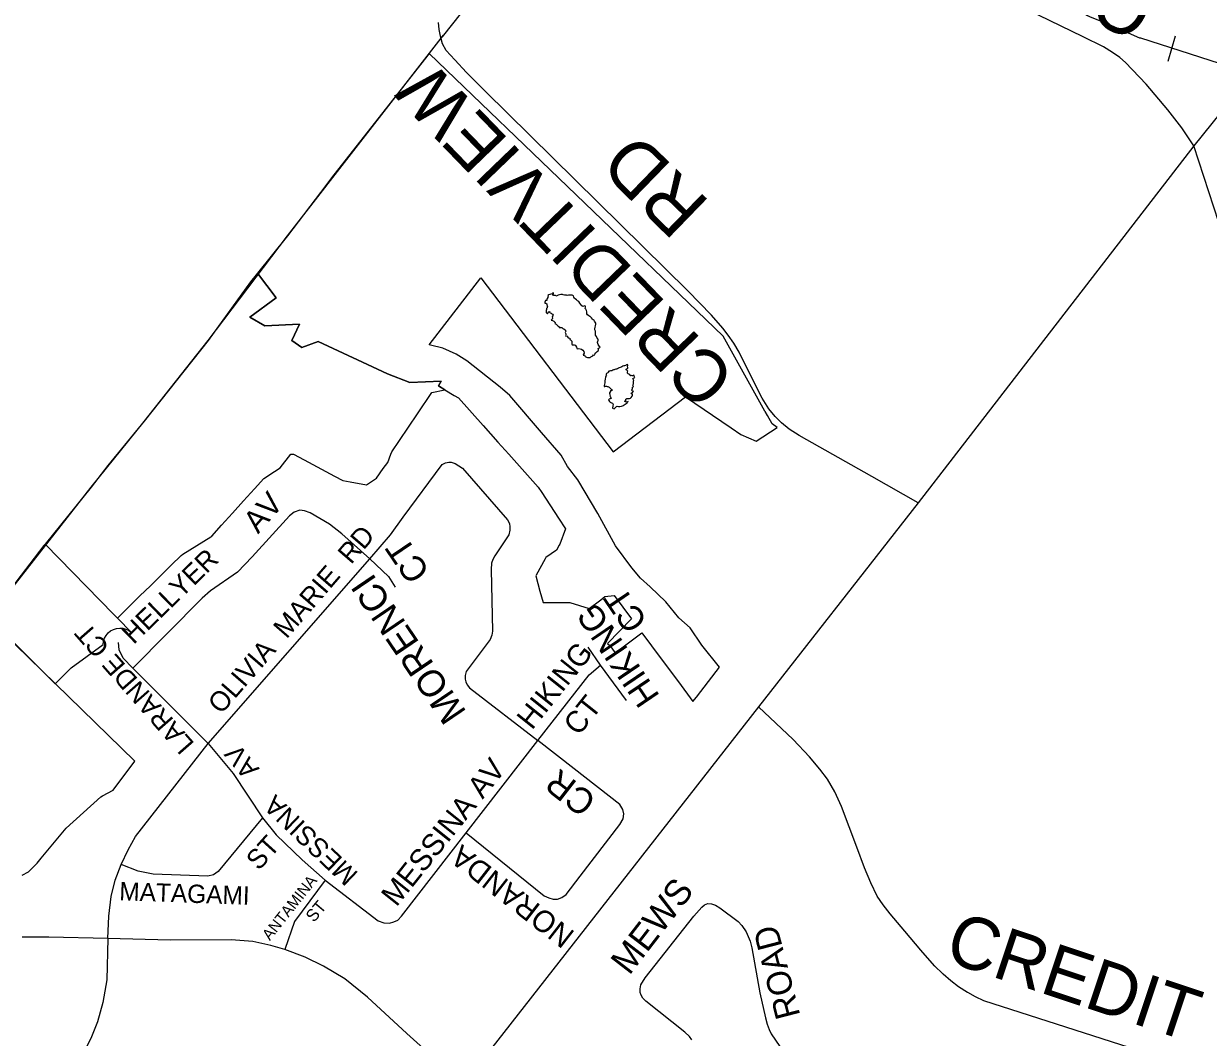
# Model space of a CAD drawing. Extents: x 586326 to 623965, y 4819854 to 4857850.
# Drawn here: x 598761 to 599877, y 4831807 to 4832762 of the extents above; entities that cross this region are included whole.
import ezdxf

# ---------------------------------------------------------------- set-up
doc = ezdxf.new("R2010")
doc.units = 0
for name, color, linetype in [('Lots_Concessions', 7, 'Continuous'), ('Major Rds and Hwys', 7, 'Continuous'), ('Minor Rd Lbls', 7, 'Continuous'), ('Minor Rds', 7, 'Continuous'), ('Park Outlines', 7, 'Continuous'), ('Proposed Secondary Rds', 7, 'Continuous'), ('Railways_lbls', 7, 'Continuous'), ('Secondary Rds Lbls', 7, 'Continuous'), ('SWM Ponds', 7, 'Continuous')]:
    doc.layers.add(name, color=color, linetype=linetype)

msp = doc.modelspace()

# ---------------------------------------------------------------- linework, layer by layer
at = {"layer": 'Lots_Concessions'}
for p, q in [((599156, 4832750.1), (599174.2, 4832772.8)), ((599010, 4832562.5), (599157, 4832751.5)), ((598935.3, 4832463.9), (599010, 4832562.5)), ((598875.1, 4832387.7), (598935.3, 4832463.9)), ((598825, 4832325.7), (598875.1, 4832387.7)), ((598728.5, 4832202.6), (598825, 4832325.7))]:
    msp.add_line(p, q, dxfattribs=at)
at = {"layer": 'Major Rds and Hwys'}
for points in [[(600017.6, 4832838.7), (599863.8, 4832647.2)], [(599863.8, 4832647.2), (599637.2, 4832353.8), (599604.1, 4832311.1)], [(599604.1, 4832311.1), (599592.9, 4832296.7), (599453.8, 4832118.8)], [(599453.8, 4832118.8), (599194.7, 4831787.5), (599184.2, 4831774.1), (599173.7, 4831760.7)]]:
    msp.add_lwpolyline(points, dxfattribs=at)
at = {"layer": 'Minor Rds'}
for points in [[(599087.6, 4832258.3), (599106.9, 4832281), (599119, 4832297.5), (599155.7, 4832347), (599158.8, 4832348.7), (599162, 4832349.4), (599164.3, 4832349.2), (599168.1, 4832347.9), (599171.4, 4832346), (599174.8, 4832343.5), (599217.2, 4832295.1), (599219.1, 4832291.5), (599219.6, 4832288.5), (599219.6, 4832285.1), (599218.4, 4832281), (599205.3, 4832261.1), (599203.4, 4832257.7), (599202.1, 4832254.2), (599202, 4832248.1), (599203, 4832190), (599202.5, 4832186.4), (599200.8, 4832182.1), (599178.3, 4832152.2), (599177.5, 4832148.2), (599177.5, 4832145), (599178, 4832142.2), (599179.4, 4832139.5), (599181.3, 4832136.7), (599245.9, 4832087)], [(599087.6, 4832258.3), (599061.1, 4832281.8), (599049.6, 4832291), (599031.2, 4832301.6), (599026, 4832303.6), (599021.6, 4832304.1), (599016.4, 4832302.3), (599011.9, 4832298.8), (598976.8, 4832260.2), (598963, 4832245.8), (598937.5, 4832228), (598929.5, 4832221.1), (598864.2, 4832155.2)], [(598935.2, 4832084.1), (599087.6, 4832258.3)], [(599087.6, 4832258.3), (599105, 4832241.6), (599111.5, 4832231.5)], [(598864.2, 4832155.2), (598855.2, 4832164.6), (598851.5, 4832172.5), (598850.8, 4832179.4)], [(599304.9, 4832158.1), (599293.1, 4832174.9)], [(598935.2, 4832084.1), (598864.2, 4832155.2)], [(599245.9, 4832087), (599294.2, 4832148.8), (599304.9, 4832158.1)], [(599329.4, 4832124.7), (599304.9, 4832158.1)], [(598853.3, 4831970.4), (598859.9, 4831984.2), (598866.7, 4831996.7), (598935.2, 4832084.1)], [(598935.2, 4832084.1), (598958.8, 4832056.1), (598986.6, 4832014.1)], [(599178.3, 4832000.1), (599245.9, 4832087)], [(599279.9, 4832060.4), (599245.9, 4832087)], [(599285.7, 4831959.2), (599323.2, 4832008.1), (599326.3, 4832013.3), (599326.7, 4832017.9), (599325.9, 4832022.2), (599323.1, 4832026.8), (599279.9, 4832060.4)], [(598986.6, 4832014.1), (598944.7, 4831963.8), (598940.4, 4831960.5), (598934.8, 4831959.3), (598883.4, 4831961.1), (598869.2, 4831964.1), (598853.3, 4831970.4)], [(598986.6, 4832014.1), (598999.3, 4831998.1), (599023.8, 4831974.8), (599045.5, 4831955.4)], [(599045.5, 4831955.4), (599095.5, 4831917.1), (599100.8, 4831915.4), (599106, 4831915), (599110.2, 4831916.1), (599113.9, 4831917.9), (599117.3, 4831921.7), (599178.3, 4832000.1)], [(599178.3, 4832000.1), (599251.9, 4831940.8), (599256.1, 4831939), (599260.2, 4831937.6), (599264.2, 4831937.6), (599268.4, 4831939.3), (599272.4, 4831942.1), (599285.7, 4831959.2)], [(598840.9, 4831900.4), (598841.7, 4831921.6), (598843.8, 4831940), (598847.5, 4831955.5), (598853.3, 4831970.4)], [(599045.5, 4831955.4), (599016.7, 4831916.7), (599007.4, 4831890.2)], [(599390.8, 4831805.1), (599388.7, 4831808.1), (599384.4, 4831812.4), (599347.7, 4831841.4), (599344.8, 4831844.2), (599343.1, 4831847), (599342.3, 4831849.7), (599342.3, 4831853), (599342.9, 4831856.9), (599346.9, 4831863.4), (599392.8, 4831921.5), (599400.2, 4831930.2), (599402.8, 4831932.4), (599406.1, 4831933.4), (599409.3, 4831933.2), (599413.1, 4831932), (599417.3, 4831929.4)], [(599417.3, 4831929.4), (599434.4, 4831916.5), (599437.9, 4831912.8), (599442, 4831906.8), (599445.9, 4831898.1), (599447.4, 4831891.8), (599455.1, 4831849.3), (599460.3, 4831825.8), (599461.9, 4831819.9), (599463.6, 4831814.8), (599465.5, 4831810.8), (599485.9, 4831781)]]:
    msp.add_lwpolyline(points, dxfattribs=at)
at = {"layer": 'Park Outlines'}
for points in [[(599392, 4832123.9), (599395.2, 4832128), (599413.8, 4832152), (599416.9, 4832156.1), (599400.2, 4832177), (599389.4, 4832193.1), (599378.6, 4832202.7), (599366.3, 4832217.8), (599351.5, 4832231.7), (599342.6, 4832240.1), (599334.3, 4832249.6), (599319, 4832270.5), (599302.4, 4832301.1), (599283.4, 4832332.8), (599273.9, 4832345.3), (599267.7, 4832356), (599249.4, 4832377.4), (599219.6, 4832412), (599210.4, 4832420.1), (599178.9, 4832444.8), (599168.8, 4832451.1), (599156.2, 4832456.6), (599144.6, 4832459.5), (599143.5, 4832460), (599192.2, 4832523), (599316.8, 4832359.1), (599384.9, 4832410.8), (599427.9, 4832381.7), (599437, 4832375.5), (599451.6, 4832369.2), (599471.4, 4832382.1), (599466.5, 4832385.3), (599462.1, 4832393.2), (599459.9, 4832397.1), (599459.6, 4832397.5), (599420.4, 4832467.9), (599143.5, 4832734.2), (599053.7, 4832619.9), (599053.4, 4832619.6), (599041, 4832603.3), (599009.9, 4832562.5), (598981.8, 4832527.3), (598999.2, 4832504.1), (598974.5, 4832485.9), (598988.8, 4832477.8), (599021.3, 4832479.4), (599014.2, 4832463.9), (599023.5, 4832457.2), (599039, 4832463.1), (599104.1, 4832432.6), (599125.2, 4832424.5), (599154.7, 4832425.5), (599152.1, 4832421.3), (599158.2, 4832417.5), (599167, 4832412.2), (599171, 4832409.8), (599194.2, 4832383.8), (599208.3, 4832368.1), (599218.5, 4832356.8), (599228.6, 4832345.5), (599238.7, 4832334.2), (599246.2, 4832325.9), (599249.6, 4832320.6), (599265.3, 4832296.6), (599271.9, 4832286.6), (599266.5, 4832272), (599265.9, 4832271), (599263.3, 4832266.5), (599253.4, 4832259.6), (599252.7, 4832258.3), (599244.3, 4832243), (599243.8, 4832242.1), (599247.8, 4832227.8), (599250.8, 4832217), (599253.5, 4832217), (599267.9, 4832217), (599275.9, 4832217), (599294.2, 4832211.3), (599305.2, 4832219.7), (599309, 4832222.6), (599317.6, 4832223.7), (599334, 4832201.8), (599311.6, 4832178.6), (599313.5, 4832176.5), (599318.6, 4832169.7), (599343.8, 4832188.5), (599352.9, 4832176.3), (599362, 4832164.1), (599378.3, 4832142.3)], [(598849.8, 4832202.3), (598861.3, 4832213.6), (598871, 4832223.3), (598880.8, 4832232.9), (598890.6, 4832242.5), (598900.3, 4832252.2), (598909.9, 4832261.5), (598911.4, 4832262.5), (598924.6, 4832270.8), (598937.8, 4832279.1), (598938.6, 4832279.6), (598947.9, 4832289.9), (598958.3, 4832301.4), (598968.7, 4832312.9), (598978.8, 4832324.1), (598987.6, 4832333.8), (598997.7, 4832340.4), (599003.1, 4832343.9), (599013.2, 4832356.8), (599015.8, 4832356.7), (599025.7, 4832351.5), (599054.2, 4832336.2), (599062, 4832332.1), (599068.9, 4832330.8), (599084.4, 4832327.9), (599090.1, 4832331.7), (599093.8, 4832334.1), (599100.2, 4832343.2), (599104.5, 4832349.1), (599107.3, 4832356.8), (599108.2, 4832359.1), (599115.4, 4832369.7), (599132.4, 4832394.8), (599146.1, 4832414.8), (599158.2, 4832417.5), (599152.1, 4832421.3), (599154.7, 4832425.5), (599125.2, 4832424.5), (599104.1, 4832432.6), (599039, 4832463.1), (599023.5, 4832457.2), (599014.2, 4832463.9), (599021.3, 4832479.4), (598988.8, 4832477.8), (598974.5, 4832485.9), (598999.2, 4832504.1), (598981.8, 4832527.3), (598981.8, 4832527.3), (598975.3, 4832519.1), (598935.2, 4832463.9), (598875, 4832387.8), (598840.9, 4832346.2), (598824.9, 4832325.8), (598781.6, 4832272.1), (598846.3, 4832205.9)], [(598781.6, 4832272.1), (598780.5, 4832270.7), (598728.4, 4832203), (598733.1, 4832198.3), (598791, 4832140.4), (598806.3, 4832155.7), (598836.3, 4832177.6), (598836.7, 4832180.6), (598837.7, 4832183.4), (598839.2, 4832186.1), (598841.1, 4832188.4), (598843.4, 4832190.3), (598846.1, 4832191.7), (598848.9, 4832192.6), (598851.9, 4832193), (598854.9, 4832192.8), (598857.8, 4832192), (598860.6, 4832190.7), (598863, 4832188.9), (598849.8, 4832202.3), (598846.3, 4832205.9), (598781.6, 4832272.1)]]:
    msp.add_lwpolyline(points, close=True, dxfattribs=at)
msp.add_lwpolyline([(598760.2, 4831960.2), (598766, 4831963.2), (598774.3, 4831971.6), (598778, 4831976.1), (598801.4, 4832004.4), (598834, 4832033.9), (598835.6, 4832034.8), (598845.9, 4832040.3), (598866.1, 4832067.7), (598641.3, 4832286.6)], dxfattribs=at)
at = {"layer": 'Proposed Secondary Rds'}
for points in [[(599863.8, 4832647.2), (599852.5, 4832664.3), (599839.3, 4832681.2), (599819, 4832705.3), (599799.5, 4832726), (599794.2, 4832730.5), (599787.2, 4832735.3), (599778.6, 4832740.5), (599759.5, 4832750.1), (599707.1, 4832775.4)], [(599604.1, 4832311.1), (599560.5, 4832335.8), (599491.9, 4832374.3), (599482.6, 4832380.5), (599475.5, 4832386.3), (599469.3, 4832392.2), (599463.4, 4832399.5), (599457.2, 4832409.7), (599441.6, 4832440.6), (599435.5, 4832452.8), (599430.5, 4832461.4), (599425.2, 4832469.1), (599420.1, 4832475.6), (599409.5, 4832487.8), (599387.2, 4832510.6), (599196.3, 4832698.9), (599178.7, 4832716.3), (599167.5, 4832728.3), (599159.6, 4832737.3), (599156.1, 4832743.5), (599154.1, 4832750.6), (599153, 4832756.8), (599152.2, 4832763.5)], [(600011, 4832042.4), (600010.2, 4832051.6), (600010.8, 4832059.1), (600012.7, 4832067.2), (600015.7, 4832075.3), (600021.1, 4832085.3), (600032, 4832103.5), (600035, 4832109.6), (600036.8, 4832116), (600038, 4832123.5), (600037.6, 4832130.7), (600035.8, 4832138.6), (600012.6, 4832203.6), (599987.2, 4832275), (599925.1, 4832459.5), (599863.8, 4832647.2)], [(599854.6, 4831781.3), (599666.1, 4831841.9), (599658.2, 4831845.6), (599650.9, 4831849.6), (599650.5, 4831849.8), (599642.1, 4831855.1), (599634.9, 4831860.7), (599627.7, 4831866.8), (599626.9, 4831867.5), (599619.7, 4831874.6), (599612.8, 4831882.4), (599606.7, 4831889.5), (599591.7, 4831907.3), (599577.8, 4831923.7), (599571.1, 4831932.2), (599565.6, 4831940.5), (599559.4, 4831953), (599553.6, 4831967), (599546.3, 4831986.6), (599532, 4832024.9), (599525.5, 4832038.6), (599518.7, 4832050.7), (599511.5, 4832060.2), (599501.6, 4832071.7), (599486.4, 4832088), (599453.8, 4832118.8)], [(598840.9, 4831900.4), (598839.7, 4831861.5), (598836, 4831840.2), (598830.9, 4831822), (598824.8, 4831806.4), (598816.6, 4831790.6), (598806, 4831774), (598797.1, 4831762), (598758, 4831720.3)], [(598840.9, 4831900.4), (598785.1, 4831901.7), (598759.9, 4831901.7)], [(599007.4, 4831890.2), (598994.3, 4831893.9), (598977.4, 4831897.7), (598957, 4831899.3), (598899.4, 4831898.9), (598840.9, 4831900.4)], [(599085.3, 4831845.4), (599064.1, 4831862.4), (599043.9, 4831874.6), (599026.7, 4831883.1), (599007.4, 4831890.2)], [(599173.7, 4831760.7), (599141.8, 4831792.8), (599134.9, 4831799.6), (599122.5, 4831811), (599085.3, 4831845.4)]]:
    msp.add_lwpolyline(points, dxfattribs=at)
at = {"layer": 'Railways_lbls'}
msp.add_line((599839.5, 4832727.1), (599846.5, 4832751.1), dxfattribs=at)
for points in [[(599322.1, 4833616.1), (599446.3, 4833215.1), (599477, 4833128.4), (599500.1, 4833059.4), (599514.4, 4833026.7), (599530.5, 4833000.1), (599562.5, 4832949.1), (599592.5, 4832910.1), (599629.5, 4832872.1), (599656.5, 4832845.1), (599692.5, 4832817.1), (599727.5, 4832793.1), (599763.5, 4832770.1), (599765.5, 4832769.1), (599783.5, 4832762.1)], [(599783.5, 4832762.1), (599812.5, 4832749.1), (599813.5, 4832749.1), (599915.8, 4832716.2), (600001.5, 4832697.1), (600017.5, 4832693.1)]]:
    msp.add_lwpolyline(points, dxfattribs=at)
at = {"layer": 'SWM Ponds'}
for points in [[(599263.7, 4832506), (599262.9, 4832505.8), (599262.4, 4832506.4), (599261.8, 4832506.4), (599260.9, 4832506.2), (599260.1, 4832506.7), (599259.9, 4832507.3), (599260.7, 4832508), (599260.7, 4832508.7), (599259.8, 4832508.4), (599259.2, 4832508), (599258.1, 4832507.7), (599257, 4832507.3), (599256, 4832507), (599255.3, 4832506.5), (599255.5, 4832505.8), (599255.3, 4832505), (599255.1, 4832504.3), (599254.7, 4832503.6), (599254.3, 4832502.7), (599254.2, 4832501.7), (599253.2, 4832501.6), (599252.8, 4832500.9), (599252.5, 4832500), (599252.4, 4832499.1), (599253.4, 4832499), (599254.3, 4832498.5), (599254.3, 4832497.6), (599254.5, 4832496.8), (599254.9, 4832496.1), (599254.6, 4832495.5), (599254.5, 4832494.8), (599254, 4832494), (599254, 4832493.1), (599253.7, 4832492.2), (599253.6, 4832491.2), (599253.7, 4832490.3), (599254.3, 4832489.8), (599254.9, 4832489.2), (599255.4, 4832489.7), (599256.1, 4832490.9), (599257.1, 4832491.4), (599256.9, 4832490.5), (599257.6, 4832490.1), (599258.5, 4832489.8), (599259, 4832489), (599259.8, 4832488.7), (599260.3, 4832487.9), (599259.8, 4832487), (599259.4, 4832486.1), (599259.6, 4832485), (599259.3, 4832484.1), (599258.5, 4832483.2), (599259.8, 4832482.9), (599260.8, 4832482.1), (599261.4, 4832481.5), (599262.1, 4832480.8), (599262, 4832480), (599263, 4832479.3), (599264, 4832478.4), (599265, 4832477.4), (599266, 4832476.7), (599266.7, 4832475.9), (599267.3, 4832476.1), (599268.5, 4832476.3), (599269.3, 4832475.3), (599270.4, 4832474.8), (599271.6, 4832474.1), (599272, 4832473.4), (599272.5, 4832472.7), (599272, 4832472.1), (599271.7, 4832471.6), (599271.9, 4832470.9), (599272.2, 4832470.2), (599272.3, 4832469.3), (599271.8, 4832468.5), (599272.2, 4832468), (599273.4, 4832468.3), (599273.9, 4832467.5), (599274.5, 4832466.6), (599276, 4832466), (599275.9, 4832464.9), (599276.7, 4832464.5), (599278, 4832463.3), (599278, 4832461.9), (599277.8, 4832460.8), (599278.2, 4832459.7), (599279, 4832459.7), (599280.3, 4832459.8), (599281.7, 4832459.5), (599281.4, 4832459.1), (599282.2, 4832457.6), (599282.9, 4832456), (599284.6, 4832456.4), (599285.7, 4832456.1), (599287.1, 4832455.7), (599288.1, 4832454.8), (599289.1, 4832453.6), (599289.5, 4832452), (599288.8, 4832451.1), (599288.6, 4832450.2), (599289.9, 4832450.1), (599290.3, 4832448.9), (599291.6, 4832448.3), (599292.5, 4832447.9), (599293.6, 4832447.8), (599295, 4832447.9), (599295.9, 4832448.4), (599296.9, 4832449.1), (599297.6, 4832449.6), (599298.2, 4832450.5), (599298.8, 4832450), (599299.2, 4832450.5), (599299.6, 4832451), (599300.4, 4832452.4), (599301.6, 4832453.5), (599302.6, 4832454.3), (599303, 4832455), (599302.9, 4832455.9), (599302.7, 4832456.6), (599303.3, 4832456.8), (599304, 4832457), (599304.4, 4832457.7), (599304, 4832458.3), (599303.4, 4832459.2), (599302.8, 4832460.1), (599302.2, 4832461), (599301.9, 4832462), (599302.1, 4832462.5), (599302.5, 4832463.2), (599302.7, 4832463.8), (599302.7, 4832464.7), (599302.5, 4832465.4), (599301.5, 4832466.8), (599301, 4832467.6), (599300.2, 4832468.9), (599300.1, 4832469.7), (599300, 4832471.3), (599300, 4832472.7), (599299.6, 4832473.9), (599299.6, 4832475), (599299.8, 4832476.4), (599300.2, 4832477.9), (599300.4, 4832479.2), (599300.4, 4832480.4), (599299.9, 4832481.1), (599299.2, 4832482), (599298.9, 4832482.7), (599298.1, 4832483.3), (599297.2, 4832484.1), (599296.5, 4832485.2), (599295.6, 4832486.1), (599294.7, 4832486.5), (599293.9, 4832487.1), (599292.6, 4832488), (599292, 4832489.2), (599292, 4832489.8), (599292.1, 4832490.8), (599291.7, 4832492.1), (599291, 4832493.3), (599290.4, 4832494), (599290.6, 4832495.3), (599290.6, 4832496.4), (599289.9, 4832496.7), (599288.2, 4832496.1), (599287.3, 4832496.6), (599286.2, 4832497.7), (599285.4, 4832499), (599284.3, 4832500.7), (599283.3, 4832501.3), (599282.2, 4832502.2), (599281.1, 4832503.2), (599280.4, 4832503.9), (599279.8, 4832504.9), (599279.5, 4832505.9), (599278.1, 4832506.7), (599276.7, 4832506.7), (599275.5, 4832506.6), (599274.7, 4832506.6), (599273.6, 4832506.3), (599272.7, 4832506.6), (599270.9, 4832506.7), (599269.8, 4832507), (599269.2, 4832507.6), (599268.8, 4832507.3), (599267.5, 4832507.2), (599266.3, 4832506.9), (599264.9, 4832506.5)], [(599312.3, 4832420.3), (599313.1, 4832419.9), (599313.8, 4832419.3), (599314.2, 4832418.8), (599314.7, 4832418.3), (599315.2, 4832417.9), (599315.8, 4832417.5), (599315.6, 4832416.9), (599315.5, 4832416.4), (599314.8, 4832416.5), (599314.2, 4832416.6), (599314, 4832416), (599314, 4832415.5), (599314, 4832415), (599313.7, 4832414.9), (599313.3, 4832414.5), (599313.4, 4832414.1), (599313.5, 4832413.7), (599313.8, 4832413.2), (599314, 4832412.7), (599313.5, 4832412.5), (599314, 4832411.8), (599314, 4832411.2), (599314.3, 4832410.8), (599314.6, 4832409.8), (599314.8, 4832409.3), (599314.1, 4832409.1), (599313.5, 4832409), (599313, 4832408.8), (599312.7, 4832408.4), (599312.4, 4832408.1), (599312.7, 4832407.4), (599313.2, 4832406.6), (599313.9, 4832405.7), (599314.6, 4832405.5), (599315.3, 4832405.3), (599316.2, 4832404.9), (599316.6, 4832404.3), (599316.8, 4832403.6), (599316.4, 4832402.4), (599316.1, 4832400.3), (599317.8, 4832399.5), (599318.5, 4832400.2), (599319.2, 4832401.1), (599319.9, 4832401.8), (599320.6, 4832402), (599321.7, 4832401.9), (599323.1, 4832401.9), (599324.5, 4832402.2), (599325.6, 4832402.5), (599326.6, 4832402.7), (599327.2, 4832403.3), (599328, 4832403.9), (599329.1, 4832404.6), (599329.9, 4832405.1), (599330.4, 4832405.7), (599330.8, 4832406.4), (599330.2, 4832406.2), (599329.4, 4832405.8), (599329, 4832406.1), (599328.5, 4832406.3), (599327.9, 4832406.5), (599327.7, 4832407.2), (599328.8, 4832407.2), (599328.6, 4832408), (599328.8, 4832408.7), (599329.3, 4832409.1), (599329.8, 4832409.2), (599330.5, 4832409.3), (599331.4, 4832409.4), (599332.2, 4832409.4), (599333.1, 4832409.7), (599333.9, 4832410.2), (599334.8, 4832411.6), (599334.9, 4832412.4), (599335.1, 4832413), (599334.8, 4832413.6), (599334, 4832413.7), (599333.8, 4832414.1), (599334.2, 4832414.5), (599334.9, 4832414.8), (599335.2, 4832415.5), (599335.8, 4832416), (599335.5, 4832416.3), (599334.8, 4832416.6), (599334.3, 4832417.2), (599334.1, 4832417.5), (599334.7, 4832417.9), (599334.9, 4832418.4), (599334.9, 4832418.9), (599334.9, 4832419.7), (599335.1, 4832420.1), (599335.7, 4832420.4), (599335.8, 4832420.7), (599335.5, 4832421.2), (599335.4, 4832421.7), (599335.6, 4832422.5), (599335.9, 4832423), (599336.1, 4832423.5), (599336, 4832424), (599336, 4832424.7), (599336, 4832425.3), (599336.1, 4832426), (599336.4, 4832426.4), (599336, 4832426.9), (599335.5, 4832427.5), (599335.3, 4832428.1), (599335.8, 4832428.5), (599336.5, 4832428.8), (599337.2, 4832429.1), (599337, 4832429.7), (599336.7, 4832430.3), (599336.6, 4832431), (599336.1, 4832431.2), (599335.5, 4832431.1), (599335, 4832430.8), (599334.6, 4832430.6), (599333.9, 4832431), (599333.2, 4832430.8), (599332.8, 4832430.9), (599332.7, 4832431.5), (599332.3, 4832431.9), (599331.9, 4832432.3), (599331.4, 4832432.3), (599331, 4832432.6), (599330.6, 4832432.9), (599330.3, 4832433.3), (599330.3, 4832433.9), (599330.4, 4832434.5), (599330.5, 4832435.1), (599330.1, 4832435.7), (599329.7, 4832435.9), (599329.1, 4832436.3), (599329.1, 4832436.9), (599329.5, 4832437.1), (599330.4, 4832437.6), (599330.6, 4832438), (599330.6, 4832438.5), (599330.3, 4832439.1), (599329.9, 4832439.4), (599329.9, 4832439.4), (599330.3, 4832439.8), (599330.6, 4832440.5), (599330.5, 4832441.1), (599330, 4832441.4), (599329.4, 4832441), (599329.1, 4832440.6), (599328.3, 4832440.3), (599327.5, 4832440.1), (599326.9, 4832440.1), (599326, 4832439.6), (599325.1, 4832439), (599324.3, 4832438.9), (599323.5, 4832438.6), (599322.5, 4832438.1), (599321.8, 4832437.8), (599320.9, 4832437.2), (599319.9, 4832436.8), (599319.2, 4832436.8), (599318.4, 4832436.5), (599317.8, 4832436.3), (599317, 4832436.2), (599316.4, 4832435.9), (599315.5, 4832435.2), (599314.3, 4832435.4), (599313.4, 4832435.1), (599312.6, 4832434.9), (599312.1, 4832434.1), (599311.8, 4832433.5), (599311.3, 4832433.3), (599310.5, 4832432.8), (599310.2, 4832432.3), (599310.1, 4832431.7), (599310.5, 4832431.2), (599309.9, 4832430.3), (599309.6, 4832429.5), (599309.2, 4832427.4), (599309, 4832425.9), (599308.8, 4832424.2), (599308.6, 4832422.9), (599308.3, 4832421.6), (599308.3, 4832420.6), (599308.9, 4832420.7), (599309.5, 4832420.8), (599310.5, 4832420.8), (599311.2, 4832420.7), (599311.8, 4832420.6)]]:
    msp.add_lwpolyline(points, close=True, dxfattribs=at)

# ---------------------------------------------------------------- texts
at = {"layer": 'Minor Rd Lbls'}
for s, height, rotation, p in [('AV', 20.97, 48.689, (598982.3, 4832281.2)), ('OLIVIA  MARIE  RD', 18.628, 49.1016, (598947.5, 4832111)), ('CT', 23.84, 124.1866, (599144.9, 4832245.9)), ('HELLYER', 18.63, 44.1919, (598865, 4832177)), ('MORENCI', 25.3, 124.1866, (599179.2, 4832113.9)), ('CT', 23.6, 124.1866, (599349.9, 4832199.2)), ('HIKING ', 23.6, 124.1866, (599361.3, 4832129)), ('LARANDE CT', 18.09, 131.2487, (598923, 4832084.2)), ('HIKING', 20.36, 51.3727, (599240.3, 4832096.2)), ('CT', 20.36, 51.3727, (599284.3, 4832090.6)), ('AV', 18.09, 129.7073, (598984.1, 4832060.4)), ('MESSINA AV', 20.36, 51.3727, (599112.6, 4831929.6)), ('CR', 24.31, 142.1305, (599302.5, 4832032.8)), ('MESSINA      ', 18.086, 136.4476, (599077.5, 4831961.9)), ('ST', 18.33, 47.9743, (598983, 4831963.8)), ('NORANDA', 20.36, 142.1305, (599281.7, 4831906.2)), ('MATAGAMI', 17.22, 357.9794, (598851.3, 4831936.6)), ('ANTAMINA', 10.5, 51.6159, (598993.4, 4831898)), ('MEWS', 24.31, 52.3776, (599332, 4831865.1)), ('ST', 11.48, 49.9928, (599034.9, 4831915.1)), ('ROAD', 23.15, 104.4768, (599493.2, 4831828.1))]:
    msp.add_text(s, height=height, rotation=rotation, dxfattribs=at).set_placement(p)
at = {"layer": 'Secondary Rds Lbls'}
for s, height, rotation, p in [('C', 50, 151.8774, (599831.7, 4832788.1)), ('CREDITVIEW', 49.51, 133.9847, (599434.2, 4832430.1)), ('RD', 51.19, 135.8874, (599409.2, 4832593.7)), ('CREDIT', 49.18, 341.5754, (599627.1, 4831880.2))]:
    msp.add_text(s, height=height, rotation=rotation, dxfattribs=at).set_placement(p)

doc.saveas('drawing.dxf')
